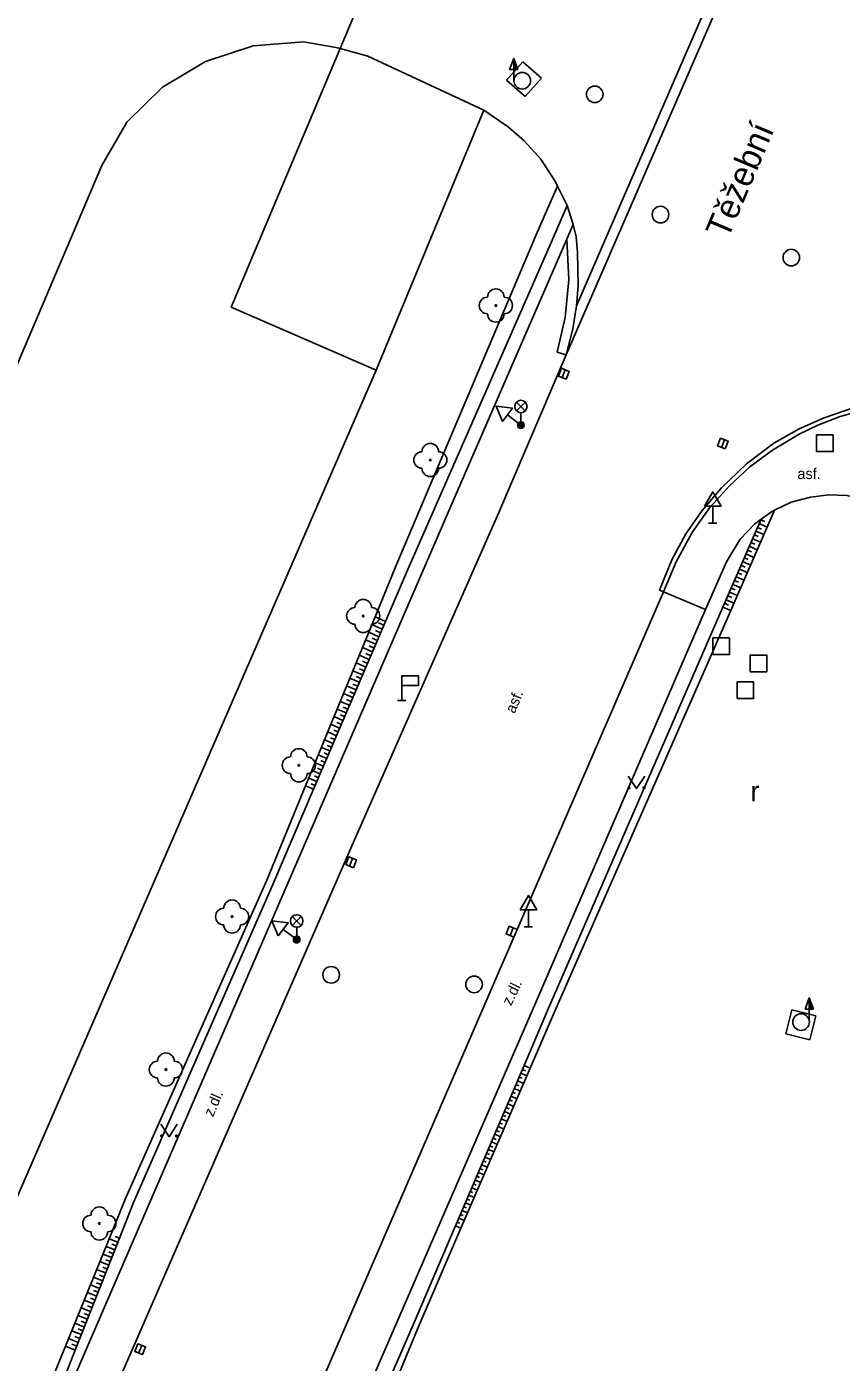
# Model space of a CAD drawing. Extents: x -596024 to -594475, y -1163820 to -1161957.
# Drawn here: x -594865.6 to -594816.6, y -1162621.8 to -1162541.3 of the extents above; entities that cross this region are included whole.
import ezdxf

# ---------------------------------------------------------------- set-up
doc = ezdxf.new("R2010")
doc.units = 0
for name, color, linetype in [('Level 10', 7, 'Continuous'), ('Level 11', 7, 'Continuous'), ('Level 14', 7, 'Continuous'), ('Level 15', 7, 'Continuous'), ('Level 22', 7, 'Continuous'), ('Level 25', 7, 'Continuous'), ('Level 26', 7, 'Continuous'), ('Level 27', 7, 'Continuous'), ('Level 33', 7, 'Continuous'), ('Level 34', 7, 'Continuous'), ('Level 36', 7, 'Continuous'), ('Level 40', 7, 'Continuous'), ('Level 50', 7, 'Continuous')]:
    doc.layers.add(name, color=color, linetype=linetype)

msp = doc.modelspace()

# ---------------------------------------------------------------- linework, layer by layer
at = {"layer": 'Level 10'}
for points in [[(-594846.75, -1162542.58), (-594847.02, -1162542.51), (-594848.96, -1162542.18), (-594851.99, -1162542.41), (-594854.86, -1162543.36), (-594857.46, -1162544.9), (-594859.6, -1162547.02), (-594861.11, -1162549.64), (-594913.9, -1162673.81), (-594915.2, -1162676.51), (-594918.78, -1162681.28), (-594923.61, -1162684.75), (-594929.28, -1162686.54), (-594935.26, -1162686.74), (-594950.08, -1162684.51), (-594952.91, -1162683.6), (-595041.5, -1162645.93), (-594955.82, -1162444.57), (-594948.99, -1162428.46), (-594885.06, -1162455.63)], [(-594819.2, -1162528.94), (-594833.13, -1162561.04)], [(-594833.65, -1162550.87), (-594833.78, -1162550.61), (-594834.66, -1162549.25), (-594834.85, -1162549.04), (-594835.66, -1162548.15), (-594836.6, -1162547.32), (-594838.1, -1162546.3), (-594845.09, -1162543.05), (-594846.75, -1162542.58)], [(-594833.07, -1162552.04), (-594833.65, -1162550.87)], [(-594832.72, -1162553.19), (-594833.07, -1162552.04)], [(-594832.52, -1162558.09), (-594832.41, -1162556.86), (-594832.46, -1162554.87), (-594832.54, -1162553.92), (-594832.72, -1162553.19)], [(-594833.13, -1162561.04), (-594832.74, -1162559.48), (-594832.52, -1162558.09)], [(-594833.13, -1162561.04), (-594837.2, -1162570.55)], [(-594812.33, -1162563.91), (-594813.64, -1162564.03), (-594814.9, -1162564.28), (-594816.62, -1162564.75), (-594817.97, -1162565.29), (-594819.1, -1162565.83), (-594820.7, -1162566.78), (-594822.06, -1162567.79), (-594823.29, -1162568.93), (-594824.47, -1162570.25), (-594825.52, -1162571.72), (-594826.51, -1162573.51), (-594827.27, -1162575.32)], [(-594837.2, -1162570.55), (-594845.88, -1162590.28)], [(-594827.27, -1162575.32), (-594837.51, -1162598.98)], [(-594845.88, -1162590.28), (-594860.73, -1162624.33)], [(-594837.51, -1162598.98), (-594845.73, -1162617.99)], [(-594845.73, -1162617.99), (-594854.02, -1162637.17)]]:
    msp.add_lwpolyline(points, dxfattribs=at)
at = {"layer": 'Level 11'}
for points in [[(-594821, -1162531.54), (-594826.48, -1162544.19), (-594832.52, -1162558.09)], [(-594842.31, -1162532.02), (-594846.75, -1162542.58)], [(-594846.75, -1162542.58), (-594853.31, -1162558.16), (-594844.58, -1162561.97)], [(-594836.72, -1162544.49), (-594835.74, -1162543.38)], [(-594835.74, -1162543.38), (-594834.62, -1162544.37)], [(-594835.6, -1162545.48), (-594836.72, -1162544.49)], [(-594834.62, -1162544.37), (-594835.6, -1162545.48)], [(-594838.1, -1162546.3), (-594844.58, -1162561.97), (-594872.93, -1162627.27)], [(-594832.72, -1162553.19), (-594833.09, -1162554.07)], [(-594833.09, -1162554.07), (-594839.88, -1162569.71)], [(-594833.13, -1162561.04), (-594833.67, -1162560.88), (-594833.19, -1162558.8), (-594832.98, -1162556.52), (-594833.09, -1162554.07)], [(-594827.27, -1162575.32), (-594827.51, -1162575.22), (-594826.77, -1162573.39), (-594825.92, -1162571.83), (-594824.95, -1162570.43), (-594823.77, -1162569.05), (-594822.27, -1162567.62), (-594820.63, -1162566.37), (-594819.09, -1162565.5), (-594817.59, -1162564.83), (-594815.79, -1162564.21), (-594814.2, -1162563.85), (-594812.43, -1162563.63), (-594811.76, -1162563.61), (-594810.59, -1162563.8)], [(-594839.88, -1162569.71), (-594848.28, -1162589.12)], [(-594812.04, -1162571.09), (-594815.09, -1162569.78), (-594816.22, -1162569.52), (-594817.3, -1162569.48), (-594818.41, -1162569.62), (-594819.58, -1162569.92), (-594820.58, -1162570.41)], [(-594820.58, -1162570.41), (-594820.77, -1162570.5), (-594821.39, -1162570.95)], [(-594821.39, -1162570.95), (-594821.78, -1162571.24), (-594822.66, -1162572.15), (-594823.48, -1162573.52), (-594824.74, -1162576.4)], [(-594827.27, -1162575.32), (-594824.74, -1162576.4)], [(-594824.74, -1162576.4), (-594826.61, -1162580.71)], [(-594826.61, -1162580.71), (-594834.99, -1162600.11)], [(-594848.28, -1162589.12), (-594863.02, -1162623.23)], [(-594834.99, -1162600.11), (-594840.64, -1162613.15)], [(-594819.9, -1162601.96), (-594819.53, -1162600.52)], [(-594819.53, -1162600.52), (-594818.09, -1162600.89)], [(-594818.09, -1162600.89), (-594818.46, -1162602.33)], [(-594818.46, -1162602.33), (-594819.9, -1162601.96)], [(-594840.64, -1162613.15), (-594851.55, -1162638.3)]]:
    msp.add_lwpolyline(points, dxfattribs=at)
at = {"layer": 'Level 14'}
for points in [[(-594833.65, -1162550.87), (-594833.97, -1162551.59)], [(-594833.97, -1162551.59), (-594834.95, -1162553.8)], [(-594833.07, -1162552.04), (-594834.01, -1162554.23)], [(-594834.95, -1162553.8), (-594843.39, -1162573.77)], [(-594834.01, -1162554.23), (-594842.7, -1162574.02)], [(-594820.58, -1162570.41), (-594823.22, -1162576.46)], [(-594823.69, -1162576.25), (-594821.39, -1162570.95)], [(-594843.39, -1162573.77), (-594844.65, -1162576.84), (-594848.83, -1162587.01)], [(-594842.7, -1162574.02), (-594844.02, -1162577.11), (-594848.35, -1162587.22)], [(-594834.25, -1162600.57), (-594823.69, -1162576.25)], [(-594823.22, -1162576.46), (-594833.89, -1162600.79)], [(-594848.83, -1162587.01), (-594851.17, -1162592.7)], [(-594848.35, -1162587.22), (-594850.81, -1162592.96)], [(-594851.17, -1162592.7), (-594859.68, -1162611.9)], [(-594850.81, -1162592.96), (-594859.2, -1162612.13)], [(-594839.8, -1162613.54), (-594835.67, -1162603.88), (-594834.25, -1162600.57)], [(-594833.89, -1162600.79), (-594835.3, -1162604.04), (-594839.47, -1162613.68)], [(-594859.68, -1162611.9), (-594860.66, -1162614.32), (-594860.78, -1162614.62), (-594863.3, -1162620.8)], [(-594859.2, -1162612.13), (-594860.05, -1162614.29), (-594862.71, -1162621.03)], [(-594842.36, -1162619.51), (-594839.8, -1162613.54)], [(-594839.47, -1162613.68), (-594842.06, -1162619.67)], [(-594850.72, -1162638.75), (-594842.36, -1162619.51)], [(-594842.06, -1162619.67), (-594850.11, -1162639.08)], [(-594863.3, -1162620.8), (-594864.08, -1162622.72), (-594864.25, -1162623.13)], [(-594862.71, -1162621.03), (-594863.6, -1162623.29)]]:
    msp.add_lwpolyline(points, dxfattribs=at)
at = {"layer": 'Level 15'}
for points in [[(-594821.5, -1162571.21), (-594821.02, -1162571.42)], [(-594821.4, -1162570.98), (-594821.16, -1162571.08)], [(-594821.9, -1162572.13), (-594821.42, -1162572.34)], [(-594821.8, -1162571.9), (-594821.56, -1162572)], [(-594821.7, -1162571.67), (-594821.22, -1162571.88)], [(-594821.61, -1162571.44), (-594821.36, -1162571.54)], [(-594822.2, -1162572.81), (-594821.96, -1162572.92)], [(-594822.1, -1162572.58), (-594821.62, -1162572.8)], [(-594822, -1162572.36), (-594821.76, -1162572.46)], [(-594822.6, -1162573.73), (-594822.36, -1162573.84)], [(-594822.5, -1162573.5), (-594822.02, -1162573.71)], [(-594822.4, -1162573.27), (-594822.16, -1162573.38)], [(-594822.3, -1162573.04), (-594821.82, -1162573.25)], [(-594822.9, -1162574.42), (-594822.42, -1162574.63)], [(-594822.8, -1162574.19), (-594822.56, -1162574.29)], [(-594822.7, -1162573.96), (-594822.22, -1162574.17)], [(-594823.3, -1162575.34), (-594822.82, -1162575.54)], [(-594823.2, -1162575.11), (-594822.96, -1162575.21)], [(-594823.1, -1162574.88), (-594822.62, -1162575.09)], [(-594823, -1162574.65), (-594822.76, -1162574.75)], [(-594823.6, -1162576.02), (-594823.36, -1162576.13)], [(-594823.5, -1162575.8), (-594823.02, -1162576)], [(-594823.4, -1162575.57), (-594823.16, -1162575.67)], [(-594844.02, -1162577.11), (-594844.65, -1162576.84)], [(-594823.69, -1162576.25), (-594823.22, -1162576.46)], [(-594844.42, -1162578.03), (-594845.03, -1162577.76)], [(-594844.22, -1162577.57), (-594844.84, -1162577.3)], [(-594844.32, -1162577.8), (-594844.63, -1162577.66)], [(-594844.12, -1162577.34), (-594844.43, -1162577.2)], [(-594844.61, -1162578.49), (-594845.22, -1162578.23)], [(-594844.51, -1162578.26), (-594844.82, -1162578.12)], [(-594845.01, -1162579.41), (-594845.6, -1162579.15)], [(-594844.81, -1162578.95), (-594845.41, -1162578.69)], [(-594844.91, -1162579.18), (-594845.21, -1162579.05)], [(-594844.71, -1162578.72), (-594845.01, -1162578.59)], [(-594845.4, -1162580.32), (-594845.98, -1162580.08)], [(-594845.2, -1162579.86), (-594845.79, -1162579.61)], [(-594845.3, -1162580.09), (-594845.59, -1162579.97)], [(-594845.1, -1162579.64), (-594845.4, -1162579.51)], [(-594845.79, -1162581.24), (-594846.36, -1162581)], [(-594845.6, -1162580.78), (-594846.17, -1162580.54)], [(-594845.69, -1162581.01), (-594845.98, -1162580.89)], [(-594845.5, -1162580.55), (-594845.79, -1162580.43)], [(-594845.99, -1162581.7), (-594846.55, -1162581.46)], [(-594845.89, -1162581.47), (-594846.17, -1162581.35)], [(-594846.38, -1162582.62), (-594846.93, -1162582.39)], [(-594846.19, -1162582.16), (-594846.74, -1162581.93)], [(-594846.29, -1162582.39), (-594846.56, -1162582.27)], [(-594846.09, -1162581.93), (-594846.37, -1162581.81)], [(-594846.78, -1162583.54), (-594847.31, -1162583.31)], [(-594846.58, -1162583.08), (-594847.12, -1162582.85)], [(-594846.68, -1162583.31), (-594846.95, -1162583.2)], [(-594846.48, -1162582.85), (-594846.75, -1162582.74)], [(-594846.97, -1162584), (-594847.5, -1162583.77)], [(-594847.07, -1162584.23), (-594847.34, -1162584.12)], [(-594846.88, -1162583.77), (-594847.14, -1162583.66)], [(-594847.37, -1162584.92), (-594847.88, -1162584.7)], [(-594847.17, -1162584.46), (-594847.69, -1162584.24)], [(-594847.27, -1162584.69), (-594847.53, -1162584.58)], [(-594847.76, -1162585.84), (-594848.26, -1162585.63)], [(-594847.56, -1162585.38), (-594848.07, -1162585.16)], [(-594847.66, -1162585.61), (-594847.92, -1162585.5)], [(-594847.47, -1162585.15), (-594847.72, -1162585.04)], [(-594848.16, -1162586.76), (-594848.64, -1162586.55)], [(-594847.96, -1162586.3), (-594848.45, -1162586.09)], [(-594848.06, -1162586.53), (-594848.3, -1162586.42)], [(-594847.86, -1162586.07), (-594848.11, -1162585.96)], [(-594848.35, -1162587.22), (-594848.83, -1162587.01)], [(-594848.25, -1162586.99), (-594848.5, -1162586.89)], [(-594835.87, -1162604.34), (-594835.5, -1162604.5)], [(-594835.77, -1162604.11), (-594835.58, -1162604.19)], [(-594835.67, -1162603.88), (-594835.3, -1162604.04)], [(-594836.16, -1162605.03), (-594835.98, -1162605.11)], [(-594836.06, -1162604.8), (-594835.69, -1162604.96)], [(-594835.96, -1162604.57), (-594835.78, -1162604.65)], [(-594836.56, -1162605.95), (-594836.37, -1162606.03)], [(-594836.46, -1162605.72), (-594836.09, -1162605.88)], [(-594836.36, -1162605.49), (-594836.18, -1162605.57)], [(-594836.26, -1162605.26), (-594835.89, -1162605.42)], [(-594836.85, -1162606.64), (-594836.49, -1162606.8)], [(-594836.75, -1162606.41), (-594836.57, -1162606.49)], [(-594836.65, -1162606.18), (-594836.29, -1162606.34)], [(-594837.24, -1162607.56), (-594836.89, -1162607.71)], [(-594837.15, -1162607.33), (-594836.97, -1162607.41)], [(-594837.05, -1162607.1), (-594836.69, -1162607.25)], [(-594836.95, -1162606.87), (-594836.77, -1162606.95)], [(-594837.54, -1162608.25), (-594837.36, -1162608.33)], [(-594837.44, -1162608.02), (-594837.09, -1162608.17)], [(-594837.34, -1162607.79), (-594837.16, -1162607.87)], [(-594837.93, -1162609.17), (-594837.76, -1162609.25)], [(-594837.83, -1162608.94), (-594837.48, -1162609.09)], [(-594837.74, -1162608.71), (-594837.56, -1162608.79)], [(-594837.64, -1162608.48), (-594837.28, -1162608.63)], [(-594838.23, -1162609.86), (-594837.88, -1162610.01)], [(-594838.13, -1162609.63), (-594837.95, -1162609.7)], [(-594838.03, -1162609.4), (-594837.68, -1162609.55)], [(-594838.62, -1162610.78), (-594838.28, -1162610.93)], [(-594838.52, -1162610.55), (-594838.35, -1162610.62)], [(-594838.42, -1162610.32), (-594838.08, -1162610.47)], [(-594838.33, -1162610.09), (-594838.15, -1162610.16)], [(-594838.92, -1162611.47), (-594838.75, -1162611.54)], [(-594838.82, -1162611.24), (-594838.48, -1162611.39)], [(-594838.72, -1162611.01), (-594838.55, -1162611.08)], [(-594839.31, -1162612.39), (-594839.14, -1162612.46)], [(-594839.21, -1162612.16), (-594838.87, -1162612.3)], [(-594839.11, -1162611.93), (-594838.94, -1162612)], [(-594839.02, -1162611.7), (-594838.67, -1162611.84)], [(-594839.61, -1162613.08), (-594839.27, -1162613.22)], [(-594839.51, -1162612.85), (-594839.34, -1162612.92)], [(-594839.41, -1162612.62), (-594839.07, -1162612.76)], [(-594839.8, -1162613.54), (-594839.47, -1162613.68)], [(-594839.7, -1162613.31), (-594839.54, -1162613.38)], [(-594860.33, -1162614.99), (-594860.85, -1162614.78)], [(-594860.14, -1162614.52), (-594860.66, -1162614.32)], [(-594860.23, -1162614.75), (-594860.5, -1162614.65)], [(-594860.05, -1162614.29), (-594860.31, -1162614.19)], [(-594860.51, -1162615.45), (-594861.04, -1162615.24)], [(-594860.6, -1162615.68), (-594860.87, -1162615.58)], [(-594860.42, -1162615.22), (-594860.68, -1162615.11)], [(-594860.88, -1162616.38), (-594861.42, -1162616.17)], [(-594860.69, -1162615.92), (-594861.23, -1162615.7)], [(-594860.78, -1162616.15), (-594861.05, -1162616.04)], [(-594861.24, -1162617.31), (-594861.79, -1162617.09)], [(-594861.06, -1162616.85), (-594861.61, -1162616.63)], [(-594861.15, -1162617.08), (-594861.43, -1162616.97)], [(-594860.97, -1162616.61), (-594861.24, -1162616.51)], [(-594861.61, -1162618.24), (-594862.17, -1162618.02)], [(-594861.43, -1162617.78), (-594861.98, -1162617.56)], [(-594861.52, -1162618.01), (-594861.8, -1162617.9)], [(-594861.33, -1162617.54), (-594861.61, -1162617.43)], [(-594861.79, -1162618.71), (-594862.36, -1162618.48)], [(-594861.88, -1162618.94), (-594862.17, -1162618.83)], [(-594861.7, -1162618.47), (-594861.98, -1162618.36)], [(-594862.16, -1162619.64), (-594862.74, -1162619.41)], [(-594861.98, -1162619.17), (-594862.55, -1162618.95)], [(-594862.07, -1162619.4), (-594862.36, -1162619.29)], [(-594862.53, -1162620.57), (-594863.11, -1162620.34)], [(-594862.34, -1162620.1), (-594862.92, -1162619.87)], [(-594862.44, -1162620.33), (-594862.73, -1162620.22)], [(-594862.25, -1162619.87), (-594862.54, -1162619.75)], [(-594862.71, -1162621.03), (-594863.3, -1162620.8)], [(-594862.62, -1162620.8), (-594862.91, -1162620.68)]]:
    msp.add_lwpolyline(points, dxfattribs=at)
at = {"layer": 'Level 22'}
for centre in [(-594837.37, -1162558.07), (-594841.32, -1162567.38), (-594845.36, -1162576.78), (-594849.24, -1162585.78), (-594853.26, -1162594.9), (-594857.25, -1162604.12), (-594861.26, -1162613.4)]:
    msp.add_circle(centre, 0.05, dxfattribs=at)
for centre, start, end in [((-594837.87, -1162558.07), 90, 270), ((-594837.37, -1162557.57), 0, 180), ((-594836.87, -1162558.07), 270, 90), ((-594837.37, -1162558.57), 180, 0), ((-594841.32, -1162566.88), 0, 180), ((-594841.82, -1162567.38), 90, 270), ((-594840.82, -1162567.38), 270, 90), ((-594841.32, -1162567.88), 180, 0), ((-594845.36, -1162576.28), 0, 180), ((-594845.86, -1162576.78), 90, 270), ((-594844.86, -1162576.78), 270, 90), ((-594845.36, -1162577.28), 180, 0), ((-594849.24, -1162585.28), 0, 180), ((-594849.74, -1162585.78), 90, 270), ((-594848.74, -1162585.78), 270, 90), ((-594849.24, -1162586.28), 180, 0), ((-594853.76, -1162594.9), 90, 270), ((-594853.26, -1162594.4), 0, 180), ((-594852.76, -1162594.9), 270, 90), ((-594853.26, -1162595.4), 180, 0), ((-594857.25, -1162603.62), 0, 180), ((-594857.75, -1162604.12), 90, 270), ((-594856.75, -1162604.12), 270, 90), ((-594857.25, -1162604.62), 180, 0), ((-594861.76, -1162613.4), 90, 270), ((-594861.26, -1162612.9), 0, 180), ((-594860.76, -1162613.4), 270, 90), ((-594861.26, -1162613.9), 180, 0)]:
    msp.add_arc(centre, 0.5, start, end, dxfattribs=at)
at = {"layer": 'Level 25'}
for p, q in [((-594836.542, -1162543.848), (-594836.29, -1162543.174)), ((-594836.29, -1162543.848), (-594836.542, -1162543.848)), ((-594836.29, -1162544.5), (-594836.29, -1162543.85)), ((-594818.742, -1162600.478), (-594818.49, -1162599.804)), ((-594818.49, -1162600.478), (-594818.742, -1162600.478)), ((-594818.49, -1162601.13), (-594818.49, -1162600.48))]:
    msp.add_line(p, q, dxfattribs=at)
for points in [[(-594836.04, -1162543.85), (-594836.29, -1162543.85), (-594836.29, -1162543.174), (-594836.29, -1162543.174)], [(-594836.097, -1162543.81), (-594836.25, -1162543.81), (-594836.25, -1162543.397)], [(-594836.155, -1162543.77), (-594836.21, -1162543.77), (-594836.21, -1162543.621)], [(-594818.24, -1162600.48), (-594818.49, -1162600.48), (-594818.49, -1162599.804), (-594818.49, -1162599.804)], [(-594818.297, -1162600.44), (-594818.45, -1162600.44), (-594818.45, -1162600.027)], [(-594818.355, -1162600.4), (-594818.41, -1162600.4), (-594818.41, -1162600.251)]]:
    msp.add_lwpolyline(points, close=True, dxfattribs=at)
at = {"layer": 'Level 26'}
for points in [[(-594818.05, -1162566.87), (-594817.05, -1162566.87), (-594817.05, -1162565.87), (-594818.05, -1162565.87)], [(-594824.3, -1162579.1), (-594823.3, -1162579.1), (-594823.3, -1162578.1), (-594824.3, -1162578.1)], [(-594822.05, -1162580.14), (-594821.05, -1162580.14), (-594821.05, -1162579.14), (-594822.05, -1162579.14)], [(-594822.84, -1162581.76), (-594821.84, -1162581.76), (-594821.84, -1162580.76), (-594822.84, -1162580.76)]]:
    msp.add_lwpolyline(points, close=True, dxfattribs=at)
at = {"layer": 'Level 27'}
for p, q in [((-594833.372, -1162562.412), (-594833.188, -1162561.948)), ((-594823.782, -1162566.622), (-594823.598, -1162566.158)), ((-594846.182, -1162591.862), (-594845.998, -1162591.398)), ((-594836.512, -1162596.042), (-594836.328, -1162595.578)), ((-594858.892, -1162621.212), (-594858.708, -1162620.748))]:
    msp.add_line(p, q, dxfattribs=at)
for points in [[(-594833.14, -1162562.505), (-594832.955, -1162562.04), (-594833.42, -1162561.855), (-594833.605, -1162562.32)], [(-594823.55, -1162566.715), (-594823.365, -1162566.25), (-594823.83, -1162566.065), (-594824.015, -1162566.53)], [(-594845.95, -1162591.955), (-594845.765, -1162591.49), (-594846.23, -1162591.305), (-594846.415, -1162591.77)], [(-594836.28, -1162596.135), (-594836.095, -1162595.67), (-594836.56, -1162595.485), (-594836.745, -1162595.95)], [(-594858.66, -1162621.305), (-594858.475, -1162620.84), (-594858.94, -1162620.655), (-594859.125, -1162621.12)]]:
    msp.add_lwpolyline(points, close=True, dxfattribs=at)
for centre in [(-594835.78, -1162544.52), (-594831.41, -1162545.34), (-594827.45, -1162552.59), (-594819.57, -1162555.18), (-594847.29, -1162598.41), (-594838.68, -1162598.99), (-594818.98, -1162601.26)]:
    msp.add_circle(centre, 0.5, dxfattribs=at)
at = {"layer": 'Level 33'}
for p, q in [((-594836.125, -1162564.42), (-594835.595, -1162563.89)), ((-594836.125, -1162563.89), (-594835.595, -1162564.42)), ((-594835.86, -1162564.53), (-594835.86, -1162565.28)), ((-594849.635, -1162595.43), (-594849.105, -1162594.9)), ((-594849.635, -1162594.9), (-594849.105, -1162595.43)), ((-594849.37, -1162595.54), (-594849.37, -1162596.29))]:
    msp.add_line(p, q, dxfattribs=at)
for centre, radius in [((-594835.86, -1162564.155), 0.375), ((-594835.86, -1162565.28), 0.2), ((-594835.86, -1162565.28), 0.145), ((-594835.86, -1162565.28), 0.0876), ((-594849.37, -1162595.165), 0.375), ((-594849.37, -1162596.29), 0.2), ((-594849.37, -1162596.29), 0.145), ((-594849.37, -1162596.29), 0.0876)]:
    msp.add_circle(centre, radius, dxfattribs=at)
at = {"layer": 'Level 34'}
for p, q in [((-594836.67, -1162564.663), (-594835.86, -1162565.28)), ((-594836.011, -1162565.479), (-594835.709, -1162565.081)), ((-594824.3, -1162570.172), (-594824.3, -1162571.19)), ((-594824.55, -1162571.19), (-594824.05, -1162571.19)), ((-594843.04, -1162580.98), (-594843.04, -1162581.88)), ((-594843.29, -1162581.88), (-594842.79, -1162581.88)), ((-594835.41, -1162594.492), (-594835.41, -1162595.51)), ((-594850.18, -1162595.673), (-594849.37, -1162596.29)), ((-594849.521, -1162596.489), (-594849.219, -1162596.091)), ((-594835.66, -1162595.51), (-594835.16, -1162595.51))]:
    msp.add_line(p, q, dxfattribs=at)
for points in [[(-594836.973, -1162565.061), (-594836.367, -1162564.266), (-594837.359, -1162564.139)], [(-594824.8, -1162570.172), (-594823.8, -1162570.172), (-594824.3, -1162569.306)], [(-594843.04, -1162580.98), (-594842.04, -1162580.98), (-594842.04, -1162580.38), (-594843.04, -1162580.38)], [(-594835.91, -1162594.492), (-594834.91, -1162594.492), (-594835.41, -1162593.626)], [(-594850.483, -1162596.071), (-594849.877, -1162595.276), (-594850.869, -1162595.149)]]:
    msp.add_lwpolyline(points, close=True, dxfattribs=at)
at = {"layer": 'Level 36'}
for points in [[(-594829.4, -1162586.44), (-594828.9, -1162587.19), (-594828.4, -1162586.44)], [(-594857.56, -1162607.42), (-594857.06, -1162608.17), (-594856.56, -1162607.42)]]:
    msp.add_lwpolyline(points, dxfattribs=at)
for centre in [(-594829.35, -1162587.14), (-594828.451, -1162587.14), (-594857.51, -1162608.12), (-594856.611, -1162608.12)]:
    msp.add_circle(centre, 0.05, dxfattribs=at)

# ---------------------------------------------------------------- texts
msp.add_text('r', height=1.2, dxfattribs=at).set_placement((-594822.023, -1162587.947))
at = {"layer": 'Level 40'}
msp.add_text('asf.', height=0.65, dxfattribs=at).set_placement((-594819.2, -1162568.53))
for s, rotation, p in [('asf.', 66.96, (-594836.24, -1162582.7)), ('z.dl.', 64.07, (-594836.46, -1162600.32)), ('z.dl.', 66.84, (-594854.41, -1162607.01))]:
    msp.add_text(s, height=0.65, rotation=rotation, dxfattribs=at).set_placement(p)
at = {"layer": 'Level 50'}
msp.add_text('Těžební', height=1.5, rotation=67.07247, dxfattribs=at).set_placement((-594823.398, -1162554.126))

doc.saveas('drawing.dxf')
